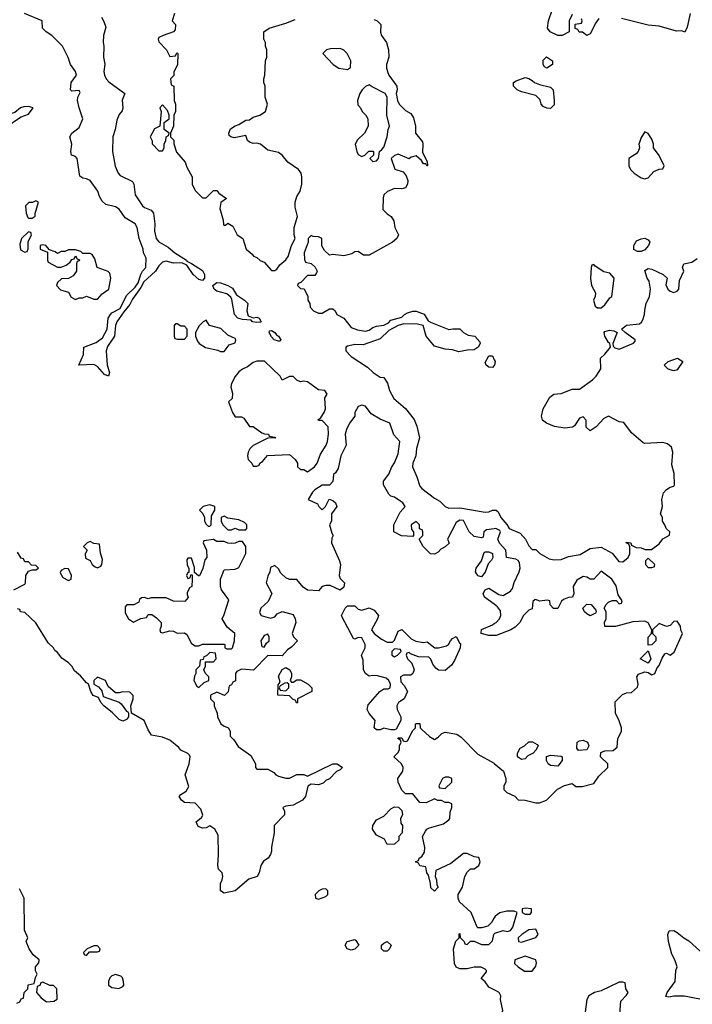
# Model space of a CAD drawing. Header units: inches. Extents: x 2380249 to 2585472, y 382747 to 546448.
# Tile 509 of 626: x 2527381 to 2531093, y 453924 to 459357. Entities that reach past the tile are written whole.
import ezdxf

# ---------------------------------------------------------------- set-up
doc = ezdxf.new("R2010")
doc.units = ezdxf.units.IN
doc.header["$MEASUREMENT"] = 0
doc.layers.add('C5425', color=7, linetype='Continuous')
doc.layers.add('C5435', color=7, linetype='Continuous')

msp = doc.modelspace()

# ---------------------------------------------------------------- linework, layer by layer
at = {"layer": 'C5425', "color": 4}
for points, elevation in [([(2527832, 459370), (2527846, 459346), (2527856, 459316), (2527844, 459270), (2527841.6, 459230), (2527846, 459210), (2527844, 459150), (2527850.7, 459110.7), (2527846.4, 459070), (2527850.3, 459050), (2527859.5, 459030), (2527873.7, 459013.7), (2527962, 458950), (2527947.1, 458912.9), (2527951, 458870), (2527947.1, 458852.9), (2527930, 458834), (2527917.6, 458802.4), (2527908.4, 458750), (2527895.5, 458710), (2527893.7, 458630), (2527908.7, 458548.7), (2527924, 458510), (2527936.7, 458496.7), (2528004, 458464), (2528011, 458450), (2528019.1, 458390), (2528058.8, 458330), (2528070, 458320.7), (2528106, 458306), (2528119.1, 458290), (2528128, 458230), (2528125.5, 458190), (2528134.8, 458150), (2528150, 458131), (2528201, 458101), (2528238, 458070), (2528302, 458030), (2528303.6, 458023.6), (2528330, 458011.3), (2528390, 457972), (2528401, 457950), (2528402, 457930), (2528390, 457918), (2528370, 457924), (2528339, 457950), (2528303.1, 458003.1), (2528275.3, 458015.3), (2528230, 458013.2), (2528190, 458023.7), (2528170, 458018), (2528150, 457999.3), (2528130.3, 457969.7), (2528066, 457910), (2528050, 457879), (2528004.7, 457815.3), (2527990, 457785.2), (2527955.2, 457744.8), (2527917.3, 457690), (2527910.5, 457669.5), (2527903.8, 457610), (2527866, 457554), (2527859.1, 457530), (2527864, 457450), (2527876.3, 457410), (2527870.6, 457389.4), (2527850, 457399.3), (2527810, 457444), (2527790, 457454), (2527708, 457450), (2527734, 457510), (2527735.3, 457550), (2527804.2, 457575.8), (2527838.9, 457601.1), (2527863.6, 457650), (2527869.7, 457710), (2527882, 457730), (2527890, 457739.1), (2527936, 457764), (2527970, 457834), (2528018.4, 457881.6), (2528035.5, 457904.5), (2528050, 457951.3), (2528059.3, 457970), (2528078, 457990), (2528080.2, 458040.2), (2528065.2, 458070), (2528062.7, 458090), (2528040.7, 458150), (2528029.6, 458210), (2528018.4, 458230), (2527962.6, 458262.6), (2527930, 458311.6), (2527910, 458323.6), (2527857.2, 458337.2), (2527836, 458356), (2527821.2, 458381.2), (2527812, 458410), (2527770, 458469), (2527750, 458479), (2527730, 458482), (2527714, 458494), (2527699, 458590), (2527690, 458602), (2527668, 458610), (2527664, 458630), (2527669.3, 458670), (2527659, 458710), (2527668.7, 458730), (2527710, 458762), (2527729, 458810), (2527709.2, 458870), (2527701.2, 458910), (2527702, 458930), (2527715.3, 458955.3), (2527710, 458966), (2527670, 458962), (2527662, 458970), (2527666, 459010), (2527695.1, 459050), (2527689.2, 459070), (2527662, 459110), (2527648.9, 459148.9), (2527618, 459210), (2527558, 459270), (2527528, 459290), (2527508, 459310), (2527506, 459350), (2527408, 459390)], 24), ([(2528236, 459390), (2528222, 459350), (2528241, 459330), (2528238.8, 459301.2), (2528231, 459289), (2528174, 459270), (2528150, 459258), (2528144.7, 459250), (2528150, 459234), (2528192, 459190), (2528210, 459154), (2528242, 459158), (2528246, 459170), (2528250, 459174), (2528254, 459170), (2528252, 459110), (2528232.7, 459067.3), (2528231.6, 459048.4), (2528214, 459030), (2528218, 458998), (2528232, 458990), (2528234, 458910), (2528242, 458890), (2528242, 458850), (2528232, 458830), (2528230.9, 458769.1), (2528214, 458730), (2528214, 458710), (2528231.1, 458691.1), (2528231.6, 458671.6), (2528246.4, 458626.4), (2528294, 458570), (2528303.6, 458543.6), (2528334, 458490), (2528334, 458450), (2528350, 458414), (2528390, 458374), (2528410, 458374), (2528450, 458414), (2528470, 458414), (2528479.6, 458399.6), (2528522, 458370), (2528492, 458348), (2528486, 458314), (2528504.7, 458250), (2528506.4, 458226.4), (2528510, 458222), (2528516.4, 458223.6), (2528530, 458234), (2528556.9, 458216.9), (2528582, 458170), (2528612, 458150), (2528632, 458090), (2528663.6, 458063.6), (2528671.6, 458051.6), (2528690, 458044.7), (2528707.5, 458027.5), (2528730, 458018), (2528770, 457972), (2528790, 457972), (2528800.4, 457979.6), (2528816.4, 458003.6), (2528850, 458032), (2528862, 458050), (2528882, 458110), (2528902, 458150), (2528895.3, 458170), (2528895.3, 458210), (2528914, 458270), (2528902, 458322), (2528901.2, 458350), (2528910, 458382), (2528929.1, 458410.9), (2528939, 458450), (2528939, 458490), (2528934, 458510), (2528919, 458530), (2528861.2, 458570), (2528830, 458609), (2528810, 458624), (2528750, 458636), (2528710, 458669.2), (2528690, 458675.3), (2528670, 458673.2), (2528650, 458681.2), (2528639, 458690), (2528630, 458718), (2528565.6, 458705.6), (2528546, 458710), (2528538, 458718), (2528535.3, 458730), (2528545.2, 458754.8), (2528570, 458771.3), (2528590, 458778), (2528630, 458802), (2528650, 458804.7), (2528670, 458818), (2528706, 458830), (2528738, 458850), (2528748, 458890), (2528735.3, 458930), (2528735.3, 458990), (2528728.7, 459010), (2528728.7, 459030), (2528734, 459050), (2528738, 459130), (2528746, 459150), (2528746, 459190), (2528738, 459210), (2528738, 459230), (2528729.1, 459249.1), (2528729, 459290), (2528758, 459310), (2528850, 459337.1), (2528902, 459358)], 28), ([(2529336.9, 459356.9), (2529354, 459350), (2529374, 459330), (2529372.7, 459287.3), (2529378, 459270), (2529406, 459230), (2529416, 459190), (2529418, 459150), (2529404.7, 459110), (2529404.7, 459090), (2529410.8, 459070), (2529418.8, 459050), (2529462.8, 458990), (2529464.7, 458970), (2529458, 458950), (2529466, 458910), (2529474.8, 458890), (2529510, 458854.8), (2529539.3, 458839.3), (2529555.2, 458815.2), (2529566, 458770), (2529564.7, 458730), (2529603.5, 458683.5), (2529606.8, 458670), (2529604.7, 458624.7), (2529630, 458574), (2529632, 458550), (2529628, 458550), (2529622, 458562), (2529610, 458562), (2529599, 458579), (2529570, 458606), (2529541, 458599), (2529530, 458588.7), (2529470, 458615.3), (2529450, 458608), (2529432, 458590), (2529451.3, 458531.3), (2529497.3, 458517.3), (2529514.4, 458494.4), (2529522.8, 458470), (2529520.7, 458450), (2529510, 458429.3), (2529490, 458422.7), (2529450, 458425.2), (2529410.6, 458409.4), (2529391, 458390), (2529386.4, 458373.6), (2529386, 458310), (2529410, 458284.7), (2529431.3, 458270), (2529446.4, 458246.4), (2529452, 458210), (2529472, 458170), (2529462, 458150), (2529438, 458130), (2529310, 458057.2), (2529278, 458058), (2529250, 458078), (2529230, 458075.3), (2529214.8, 458065.2), (2529170, 458054), (2529110, 458062), (2529090, 458058), (2529063.1, 458083.1), (2529048.4, 458108.4), (2529048, 458150), (2529030, 458159), (2529000.2, 458160.2), (2528990, 458166), (2528974, 458150), (2528974, 458130), (2528952, 458070), (2528952.7, 458032.7), (2528958, 458018), (2528990, 458012), (2529011.1, 457991.1), (2529022, 457970), (2529019.6, 457960.4), (2529010, 457946), (2528970, 457946), (2528932.7, 457907.3), (2528918, 457902), (2528914, 457890), (2528930, 457874), (2528951.6, 457871.6), (2528972, 457830), (2528972, 457810), (2528982, 457790), (2528984.7, 457770), (2529002, 457750), (2529030, 457738), (2529050, 457738), (2529090, 457762), (2529110, 457762), (2529122, 457750), (2529132, 457730), (2529170.6, 457710.6), (2529210, 457658.8), (2529245.8, 457645.8), (2529290, 457637.3), (2529310, 457642.8), (2529330, 457658), (2529350, 457665.5), (2529390, 457670.8), (2529416, 457684), (2529430, 457698), (2529490, 457716), (2529504, 457730), (2529521.1, 457738.9), (2529550, 457748.7), (2529570, 457748.5), (2529612.8, 457732.8), (2529634.8, 457694.8), (2529647.3, 457687.3), (2529750, 457646.8), (2529771.6, 457651.6), (2529810, 457651), (2529830.9, 457630.9), (2529856.9, 457616.9), (2529892, 457610), (2529919.6, 457579.6), (2529922, 457570), (2529912, 457550), (2529890, 457535.3), (2529850, 457534), (2529804.7, 457524.7), (2529770, 457535.3), (2529730, 457538), (2529670, 457555.3), (2529625.2, 457610), (2529608, 457670), (2529576.9, 457676.9), (2529501.4, 457678.6), (2529470, 457669), (2529418, 457642), (2529370, 457595.1), (2529276.7, 457563.3), (2529230, 457563.7), (2529190, 457555.1), (2529181, 457550), (2529181, 457530), (2529210, 457498.8), (2529299.8, 457439.8), (2529332, 457410), (2529370, 457384.7), (2529390, 457382), (2529410.8, 457350.8), (2529422.8, 457310), (2529445.8, 457265.8), (2529510, 457211.3), (2529558.8, 457150), (2529573.2, 457113.2), (2529587.3, 457050), (2529570.8, 456990), (2529568, 456950), (2529550.7, 456910), (2529548.4, 456890), (2529573.7, 456833.7), (2529590, 456782.8), (2529600.7, 456770), (2529670, 456716.3), (2529699.5, 456699.5), (2529730, 456670.8), (2529750, 456662), (2529810, 456664), (2529950, 456638.8), (2529970, 456641), (2529990, 456650.8), (2530000, 456650.8)], 28), ([(2530000, 457448), (2529990, 457438), (2529970, 457439), (2529955.3, 457450), (2529950, 457466), (2529970, 457502), (2529990, 457502), (2530000, 457480.2)], 28), ([(2530000, 456547.7), (2529958, 456542), (2529942, 456530), (2529938, 456502), (2529930, 456498), (2529890, 456505.2), (2529861.2, 456530), (2529830, 456593.2), (2529810, 456596), (2529790, 456582), (2529742, 456490), (2529750.9, 456469.1), (2529730, 456448), (2529704.7, 456435.3), (2529690, 456418), (2529670, 456408), (2529649.1, 456409.1), (2529608, 456450), (2529586, 456490), (2529606, 456510), (2529606, 456530), (2529602, 456542), (2529588, 456548), (2529588, 456570), (2529570, 456588), (2529542, 456570), (2529543.6, 456543.6), (2529554, 456530), (2529554, 456510), (2529550, 456506), (2529488.9, 456508.9), (2529446, 456530), (2529446, 456570), (2529480.2, 456639.8), (2529508, 456670), (2529495.3, 456690), (2529450, 456722), (2529430, 456728), (2529418, 456738), (2529389.4, 456789.4), (2529389, 456810), (2529419, 456850), (2529433.6, 456886.4), (2529450, 456912), (2529470, 456962), (2529479.3, 457030), (2529446.8, 457066.8), (2529424, 457130), (2529370, 457152.3), (2529321.6, 457181.6), (2529290, 457224), (2529270, 457229), (2529250, 457222), (2529231.3, 457190), (2529231, 457169), (2529200.7, 457130), (2529183.9, 457096.1), (2529177.1, 457070), (2529183, 457010), (2529154, 456950), (2529138.8, 456881.2), (2529123.6, 456856.4), (2529112.7, 456847.3), (2529110, 456808), (2529090, 456788), (2529050, 456788), (2529010, 456762), (2528998, 456750), (2528974, 456710), (2529024.7, 456684.7), (2529032, 456670), (2529050, 456652), (2529068, 456670), (2529088.4, 456711.6), (2529110, 456704.7), (2529124.7, 456690), (2529130.8, 456670), (2529102, 456630), (2529102, 456590), (2529091.3, 456570), (2529103.6, 456523.6), (2529111.3, 456510), (2529104.7, 456495.3), (2529102.8, 456470), (2529146, 456370), (2529151, 456350), (2529144.7, 456290), (2529150, 456274), (2529174, 456250), (2529170, 456226), (2529150, 456208.7), (2529094, 456234), (2529070, 456234), (2529051.1, 456228.9), (2529030, 456206), (2528970, 456208.7), (2528945.6, 456225.6), (2528910, 456268.7), (2528870, 456268.7), (2528850, 456278), (2528823.1, 456303.1), (2528810, 456326), (2528790, 456346), (2528765.4, 456334.6), (2528762, 456310), (2528750, 456286), (2528741, 456250), (2528772, 456190), (2528752.7, 456147.3), (2528712, 456110), (2528705.4, 456085.4), (2528714, 456070), (2528766, 456054), (2528790, 456062), (2528802, 456078), (2528830, 456092), (2528890, 456074), (2528902, 456050), (2528904.7, 456030), (2528884.7, 455970), (2528891.6, 455951.6), (2528914, 455930), (2528883.6, 455896.4), (2528859.6, 455880.4), (2528830, 455846), (2528750, 455848), (2528671.6, 455768.4), (2528606, 455774), (2528579.6, 455760.4), (2528572, 455750), (2528571.6, 455708.4), (2528558, 455702), (2528550, 455686), (2528538, 455682), (2528531.6, 455648.4), (2528511.6, 455628.4), (2528470, 455646), (2528434, 455630), (2528434, 455610), (2528454, 455590), (2528454, 455570), (2528471.1, 455531.1), (2528472, 455510), (2528491.1, 455471.1), (2528510, 455458), (2528534, 455450), (2528542, 455430), (2528543.6, 455403.6), (2528563.6, 455383.6), (2528586.8, 455346.8), (2528656.9, 455296.9), (2528682, 455250), (2528682, 455230), (2528690, 455222), (2528750, 455222), (2528783.6, 455203.6), (2528794, 455190), (2528810, 455182), (2528850, 455171.3), (2528870, 455171.3), (2528911.1, 455191.1), (2528950, 455191.3), (2528970, 455182), (2529110, 455251.3), (2529134, 455250), (2529162, 455230), (2529150, 455218), (2529130, 455208.7), (2529090, 455168), (2529070, 455158), (2529056, 455144), (2529030, 455135.3), (2528990, 455138), (2528971.6, 455128.4), (2528958, 455070), (2528942, 455050), (2528890, 455022), (2528850, 455018), (2528834, 455010), (2528842, 454990), (2528842, 454970), (2528784.7, 454910), (2528786, 454870), (2528771.1, 454791.1), (2528771.3, 454768.7), (2528764.7, 454750), (2528752, 454730), (2528727.1, 454712.9), (2528711.3, 454690), (2528702, 454650), (2528692, 454630), (2528646.4, 454613.6), (2528571.3, 454550), (2528510, 454538), (2528488.7, 454550), (2528489, 454590), (2528499, 454610), (2528502, 454630), (2528498, 454650), (2528479, 454670), (2528474, 454690), (2528478, 454750), (2528476.4, 454856.4), (2528458, 454890), (2528430, 454908), (2528410, 454898), (2528390, 454895.3), (2528365.6, 454905.6), (2528355.3, 454930), (2528385.2, 454954.8), (2528392.7, 454967.3), (2528380.1, 455000.1), (2528350, 455034), (2528290, 455037.2), (2528274, 455050), (2528261.2, 455070), (2528270, 455081), (2528300.2, 455099.8), (2528314.8, 455125.2), (2528294, 455190), (2528316, 455250), (2528322, 455290), (2528318, 455298), (2528310, 455308), (2528270, 455326), (2528260.4, 455340.4), (2528210, 455382), (2528170, 455397.2), (2528109, 455409), (2528090, 455438), (2528068, 455490), (2527998, 455530), (2527994, 455570), (2528008, 455610), (2528007.3, 455627.3), (2527990, 455646), (2527950, 455648.7), (2527930, 455642), (2527910, 455642), (2527870, 455678), (2527855.3, 455710), (2527810, 455729), (2527791, 455710), (2527791.3, 455690), (2527815.5, 455675.5), (2527834.4, 455654.4), (2527842, 455622), (2527930, 455591.3), (2527942, 455582), (2527970, 455542), (2527978, 455538), (2527982, 455530), (2527981, 455510), (2527970, 455495.3), (2527950, 455486), (2527930, 455496), (2527893, 455533), (2527845.2, 455570), (2527829.2, 455590), (2527816.5, 455616.5), (2527787.3, 455627.3), (2527773.2, 455650), (2527762, 455690), (2527750, 455697.2), (2527716.6, 455736.6), (2527684.4, 455764.4), (2527670, 455789), (2527650, 455808.7), (2527613.2, 455833.2), (2527590, 455866), (2527575.3, 455875.3), (2527568, 455890), (2527539, 455919), (2527470, 456028), (2527410, 456086), (2527386, 456090), (2527382, 456102), (2527370, 456106)], 28), ([(2527348.7, 456211.3), (2527410, 456242), (2527414, 456250), (2527415.3, 456290), (2527430, 456314), (2527450, 456322), (2527470, 456322), (2527486, 456330), (2527470, 456346), (2527447.3, 456347.3), (2527430, 456366), (2527410, 456366), (2527402, 456382), (2527390, 456386), (2527370, 456418)], 28), ([(2530000, 456131), (2529946, 456170), (2529938, 456190), (2529949.1, 456210.9), (2529970, 456221), (2530000, 456201.2)], 28), ([(2530000, 455959), (2529970, 455959), (2529928, 455970), (2529930, 455992), (2529990, 456018), (2530000, 456024.7)], 28), ([(2530000, 454401.4), (2529985.4, 454374.6), (2529965.4, 454354.6), (2529930, 454346), (2529910, 454346), (2529906, 454350), (2529873.2, 454430), (2529809, 454490), (2529801.2, 454510), (2529801.2, 454530), (2529824, 454570), (2529838, 454630), (2529850, 454654), (2529868.4, 454671.6), (2529890, 454672), (2529915.3, 454690), (2529922, 454710), (2529914, 454734), (2529890, 454738), (2529850, 454755.3), (2529830, 454755.3), (2529759.8, 454700.2), (2529678, 454662), (2529674, 454630), (2529682, 454610), (2529683.6, 454583.6), (2529691.3, 454570), (2529670, 454548.7), (2529650, 454566), (2529648.7, 454590), (2529636.4, 454636.4), (2529628, 454650), (2529622, 454682), (2529590, 454688), (2529582, 454702), (2529566, 454710), (2529582, 454718), (2529586, 454730), (2529600.4, 454739.6), (2529616, 454764), (2529617.2, 454790), (2529604, 454850), (2529620.2, 454879.8), (2529628, 454890), (2529643.2, 454896.8), (2529720.2, 454919.8), (2529750, 454942), (2529755.3, 454950), (2529756.4, 454983.6), (2529766, 455010), (2529766, 455030), (2529750, 455038), (2529730, 455038), (2529708.4, 455048.4), (2529688.9, 455048.9), (2529670, 455058), (2529623.6, 455036.4), (2529590, 455038), (2529550, 455086), (2529510, 455086), (2529490, 455106), (2529468.9, 455148.9), (2529468, 455170), (2529495.3, 455210), (2529498, 455230), (2529488, 455250), (2529446, 455290), (2529470, 455314), (2529478, 455330), (2529478, 455350), (2529486, 455370), (2529482, 455382), (2529468, 455390), (2529470, 455394), (2529490, 455394), (2529498, 455378), (2529510, 455374), (2529522, 455378), (2529550, 455434), (2529566, 455450), (2529566, 455470), (2529570, 455474), (2529590, 455474), (2529592, 455450), (2529599.6, 455439.6), (2529642, 455402), (2529670, 455386), (2529690, 455398), (2529710, 455418), (2529730, 455426), (2529794.4, 455414.4), (2529818, 455398), (2529910, 455304.7), (2529995.9, 455255.9), (2530000, 455252.5)], 28), ([(2527366, 453930), (2527382, 453938), (2527390, 453954), (2527402, 453958), (2527406, 453990), (2527426, 454010), (2527428.9, 454031.1), (2527462, 454038), (2527468.4, 454071.6), (2527478, 454090), (2527468.7, 454108.7), (2527468.9, 454131.1), (2527487.3, 454152.7), (2527488, 454170), (2527456.5, 454196.5), (2527434, 454230), (2527418, 454270), (2527426, 454290), (2527407.3, 454332.7), (2527406, 454510), (2527380.4, 454560.4)], 32), ([(2530000, 454003.5), (2529970, 454018), (2529950, 454048), (2529927.3, 454067.3), (2529956.4, 454103.6), (2529958, 454110), (2529950, 454118), (2529928.4, 454128.4), (2529890, 454128.7), (2529850, 454119), (2529810, 454119), (2529790, 454128.7), (2529781.2, 454150), (2529775.3, 454230), (2529788.4, 454271.6), (2529806, 454290), (2529806, 454310), (2529810, 454314), (2529812.7, 454292.7), (2529834, 454270), (2529838, 454258), (2529850, 454254), (2529868.4, 454271.6), (2529890, 454272), (2529930, 454254), (2529970, 454254), (2529990, 454274), (2529998, 454310), (2530000, 454312)], 28)]:
    msp.add_lwpolyline(points, dxfattribs=dict(at, elevation=elevation))
for points, elevation in [([(2529150, 459198), (2529096.4, 459196.4), (2529074, 459190), (2529054, 459170), (2529112, 459110), (2529142, 459090), (2529190, 459082), (2529207.3, 459092.7), (2529208, 459130), (2529188, 459170), (2529170, 459188)], 28), ([(2529310, 458998), (2529290, 458988.7), (2529271.3, 458970), (2529258, 458950), (2529244.7, 458910), (2529246.4, 458886.4), (2529262, 458870), (2529272, 458850), (2529292, 458830), (2529302, 458810), (2529304.7, 458770), (2529284.7, 458730), (2529245.4, 458694.6), (2529232, 458670), (2529241, 458630), (2529250, 458612), (2529270, 458602), (2529286, 458610), (2529308.4, 458631.6), (2529330, 458632), (2529334, 458630), (2529334, 458610), (2529314, 458590), (2529330, 458574), (2529350, 458578), (2529362, 458590), (2529366, 458630), (2529380.4, 458639.6), (2529390, 458654), (2529409, 458710), (2529414, 458750), (2529422, 458770), (2529408, 458830), (2529409.1, 458929.1), (2529398, 458950), (2529325.6, 458985.6)], 28), ([(2527430, 458877), (2527403.4, 458876.6), (2527386, 458870), (2527354.9, 458845.1), (2527310, 458832), (2527290, 458820.9), (2527281.6, 458810), (2527276, 458776), (2527282, 458742), (2527290, 458734), (2527302, 458738), (2527321.2, 458770), (2527347.5, 458792.5), (2527390, 458821), (2527430, 458836), (2527455.3, 458870)], 28), ([(2528170, 458886), (2528154, 458870), (2528162, 458850), (2528154, 458770), (2528125.4, 458754.6), (2528102, 458710), (2528112, 458688), (2528112, 458672), (2528150, 458634), (2528170, 458634), (2528178, 458650), (2528178, 458670), (2528188.7, 458690), (2528188.9, 458711.1), (2528202, 458718), (2528206, 458730), (2528178, 458750), (2528178, 458790), (2528206, 458810), (2528206, 458830), (2528196.4, 458856.4)], 28), ([(2527470, 458358), (2527452, 458348), (2527432.7, 458347.3), (2527414, 458330), (2527418, 458290), (2527426, 458266), (2527430, 458262), (2527450, 458262), (2527467.3, 458272.7), (2527467.3, 458287.3), (2527486, 458350)], 28), ([(2527430, 458186), (2527392, 458150), (2527382, 458118), (2527386.4, 458086.4), (2527410, 458074), (2527422, 458078), (2527427.3, 458092.7), (2527428.4, 458131.6), (2527446, 458170), (2527442, 458182)], 28), ([(2527510, 458115.3), (2527494, 458110), (2527494, 458090), (2527534, 458074), (2527534, 458030), (2527538, 458018), (2527590, 457992), (2527610, 457992), (2527638, 458002), (2527660.4, 458019.6), (2527670, 458034), (2527682, 458038), (2527690, 458054), (2527698, 458038), (2527712, 458032), (2527710, 458026), (2527698, 458022), (2527694, 458010), (2527694, 457970), (2527676.9, 457943.1), (2527651.1, 457928.9), (2527612.7, 457927.3), (2527590, 457906), (2527584.7, 457890), (2527606, 457866), (2527650, 457854), (2527665.4, 457825.4), (2527690, 457812), (2527710, 457822), (2527730, 457822), (2527750, 457832), (2527790, 457814), (2527810, 457814), (2527836.4, 457843.6), (2527874, 457870), (2527884, 457930), (2527878, 457958), (2527870, 457968), (2527809.2, 457989.2), (2527796.4, 458036.4), (2527782, 458062), (2527770, 458066), (2527730, 458066), (2527718, 458078), (2527690, 458086), (2527650, 458086), (2527630, 458078), (2527610, 458078), (2527590, 458066), (2527576.4, 458076.4), (2527546, 458086), (2527526, 458110)], 28), ([(2528670, 457711), (2528690, 457714.8), (2528702, 457710), (2528714, 457690), (2528710, 457688), (2528690, 457685.2), (2528666, 457690), (2528658, 457698), (2528610, 457702.7), (2528585.2, 457710), (2528566, 457730), (2528552.9, 457812.9), (2528546.6, 457826.6), (2528524.1, 457844.1), (2528470, 457859.3), (2528454, 457870), (2528448, 457890), (2528470, 457906), (2528490, 457904), (2528530.4, 457890.4), (2528554.9, 457874.9), (2528578.5, 457838.5), (2528621, 457810), (2528641, 457790), (2528634.8, 457750), (2528642, 457722)], 24), ([(2528250, 457678), (2528242, 457678), (2528234, 457670), (2528234, 457610), (2528238, 457598), (2528250, 457594), (2528290, 457594), (2528306, 457610), (2528306, 457650), (2528290, 457666), (2528270, 457666)], 28), ([(2528410, 457698), (2528394, 457690), (2528371.6, 457668.4), (2528352, 457630), (2528351.3, 457610), (2528362, 457582), (2528371.3, 457570), (2528407.5, 457547.5), (2528474, 457534), (2528490, 457526.8), (2528510, 457526), (2528538, 457562), (2528570, 457574), (2528574, 457590), (2528570, 457598), (2528530, 457615.3), (2528492.1, 457652.1), (2528429.1, 457669.1)], 28), ([(2528810, 457582), (2528786, 457590), (2528770, 457606), (2528758, 457630), (2528760.4, 457639.6), (2528770, 457642), (2528790, 457631.3), (2528798, 457618), (2528810, 457611.3), (2528822, 457590), (2528818, 457582)], 24), ([(2528690, 457472.7), (2528670, 457465.2), (2528639.3, 457440.7), (2528610, 457429), (2528590, 457413.2), (2528570, 457388), (2528551, 457350), (2528546, 457330), (2528555.9, 457295.9), (2528553.2, 457266.8), (2528532.7, 457247.3), (2528554.8, 457190), (2528570, 457166), (2528604.7, 457164.7), (2528618, 457158), (2528650, 457112), (2528670, 457112), (2528718, 457078), (2528731.6, 457071.6), (2528754, 457070), (2528758, 457058), (2528790, 457054), (2528794, 457050), (2528750, 457048), (2528670, 457008), (2528651.1, 456988.9), (2528642, 456970), (2528638, 456950), (2528642, 456930), (2528662, 456910), (2528670, 456894), (2528690, 456894), (2528702, 456898), (2528706, 456910), (2528720.4, 456919.6), (2528748.4, 456951.6), (2528870, 456958), (2528902, 456930), (2528914, 456910), (2528914, 456890), (2528930, 456874), (2528950, 456874), (2528970, 456862), (2529008, 456890), (2529022, 456910), (2529040.9, 456959.1), (2529072.3, 457010), (2529079.3, 457030), (2529085.2, 457070), (2529084, 457110), (2529050, 457146), (2529030, 457146), (2529028, 457150), (2529042, 457158), (2529062, 457190), (2529068.7, 457210), (2529066, 457270), (2529078, 457290), (2529066, 457310), (2529030, 457315.3), (2528970, 457358), (2528950, 457362), (2528930, 457358), (2528910, 457368), (2528890, 457388), (2528870, 457388), (2528830, 457368), (2528818, 457390), (2528732.5, 457472.5)], 28), ([(2528430, 456679), (2528394, 456670), (2528374, 456650), (2528390, 456634), (2528402, 456610), (2528402, 456590), (2528410, 456574), (2528422, 456562), (2528430, 456562), (2528438, 456570), (2528440.4, 456619.6), (2528458, 456650), (2528458, 456670)], 28), ([(2528510, 456618), (2528494, 456610), (2528494, 456590), (2528502, 456570), (2528530, 456542), (2528550, 456542), (2528570, 456552), (2528590, 456542), (2528630, 456542), (2528635.3, 456550), (2528635.3, 456570), (2528622, 456582), (2528590, 456598), (2528530, 456606)], 28), ([(2527770, 456478), (2527754, 456470), (2527734, 456450), (2527754, 456430), (2527742, 456410), (2527744.7, 456384.7), (2527770, 456372), (2527782, 456350), (2527798, 456338), (2527810, 456332), (2527830, 456342), (2527835.3, 456350), (2527839, 456379), (2527827.3, 456412.7), (2527822, 456462), (2527790, 456466)], 28), ([(2528450, 456488), (2528398, 456482), (2528394, 456470), (2528412, 456430), (2528414, 456390), (2528403.6, 456376.4), (2528392, 456328), (2528372.7, 456287.3), (2528367.3, 456287.3), (2528346, 456306), (2528346, 456334), (2528330, 456386), (2528310, 456386), (2528303.6, 456376.4), (2528306.4, 456346.4), (2528314, 456330), (2528314, 456306), (2528310, 456306), (2528302, 456290), (2528303.6, 456283.6), (2528310, 456274), (2528322, 456278), (2528326, 456294), (2528334, 456294), (2528334, 456270), (2528331.6, 456228.4), (2528318, 456222), (2528305.4, 456194.6), (2528304.7, 456184.7), (2528311.6, 456168.4), (2528292.7, 456147.3), (2528230, 456148), (2528190, 456166), (2528106, 456166), (2528090, 456162), (2528070, 456168), (2528052.7, 456167.3), (2528042, 456158), (2528038, 456142), (2528011.1, 456128.9), (2527972.7, 456127.3), (2527963.6, 456116.4), (2527963.6, 456083.6), (2527982, 456050), (2528010, 456032), (2528050, 456052), (2528082, 456058), (2528090, 456074), (2528110, 456074), (2528136.9, 456056.9), (2528162, 456030), (2528162, 456010), (2528154, 455990), (2528158, 455978), (2528170, 455974), (2528210, 455984.7), (2528230, 455982), (2528250, 455972), (2528290, 455974), (2528303.6, 455963.6), (2528330, 455914), (2528350, 455902), (2528370, 455902), (2528390, 455912), (2528510, 455912), (2528514, 455910), (2528514, 455890), (2528524.7, 455884.7), (2528550, 455884.7), (2528555.3, 455890), (2528566, 455930), (2528568, 455970), (2528525.6, 456005.6), (2528498, 456050), (2528510, 456074), (2528535.3, 456155.3), (2528495.3, 456210), (2528488.7, 456230), (2528488.7, 456270), (2528510, 456322), (2528570, 456324.7), (2528590, 456334), (2528628.4, 456411.6), (2528628.7, 456450), (2528610, 456478), (2528590, 456478), (2528570, 456468), (2528550, 456466), (2528530, 456468), (2528510, 456478), (2528470, 456478)], 28), ([(2529930, 456282), (2529910, 456289), (2529901.5, 456301.5), (2529897.2, 456310), (2529899.3, 456330), (2529929.2, 456370), (2529943.7, 456416.3), (2529950, 456421), (2529970, 456421), (2529990.7, 456410.7), (2529991.3, 456388.7), (2529985.4, 456374.6), (2529966, 456354), (2529950, 456308)], 28), ([(2527630, 456328), (2527610, 456318), (2527604.7, 456304.7), (2527619.6, 456279.6), (2527650, 456262), (2527666, 456270), (2527668, 456290), (2527650, 456326)], 28), ([(2529270, 456098), (2529310, 456111.3), (2529338, 456098), (2529362, 456070), (2529356, 456050), (2529322, 455990), (2529338, 455970), (2529378, 455938), (2529410, 455922), (2529438, 455922), (2529450, 455934), (2529470, 455982), (2529490, 455991.3), (2529541, 455941), (2529566.8, 455926.8), (2529610, 455921), (2529630, 455924.7), (2529671.6, 455891.6), (2529691.6, 455891.6), (2529737.2, 455902.8), (2529748, 455910), (2529758, 455930), (2529770, 455942), (2529790, 455954), (2529810, 455914), (2529814, 455914), (2529812, 455890), (2529779.8, 455820.2), (2529764.7, 455795.3), (2529730, 455766), (2529692, 455768), (2529678, 455778), (2529660.9, 455800.9), (2529650, 455828), (2529639, 455839), (2529582, 455842), (2529538, 455858), (2529530, 455866), (2529518, 455862), (2529514, 455850), (2529522, 455830), (2529545.4, 455805.4), (2529558, 455770), (2529551.6, 455748.4), (2529539.6, 455740.4), (2529499.6, 455740.4), (2529482, 455730), (2529483.6, 455703.6), (2529503.6, 455683.6), (2529522, 455650), (2529502, 455610), (2529472, 455590), (2529462, 455570), (2529464.7, 455550), (2529484.7, 455510), (2529484.7, 455490), (2529458, 455442), (2529450, 455438), (2529430, 455438), (2529390, 455448), (2529370, 455438), (2529350, 455438), (2529338, 455450), (2529342, 455490), (2529309.4, 455529.4), (2529299, 455550), (2529304, 455576), (2529369.3, 455650.7), (2529390, 455664.7), (2529415.3, 455664.7), (2529426, 455670), (2529428, 455690), (2529418, 455710), (2529403.1, 455723.1), (2529356.5, 455736.5), (2529330, 455739), (2529310, 455735.3), (2529289.1, 455749.1), (2529278, 455770), (2529276.4, 455823.6), (2529268, 455850), (2529288, 455890), (2529288, 455910), (2529270, 455946), (2529250, 455948), (2529230, 455938), (2529223.1, 455943.1), (2529160.4, 456060.4), (2529158, 456070), (2529178, 456110), (2529190, 456122), (2529230, 456122), (2529250, 456104.7)], 28), ([(2528750, 455966), (2528730, 455958), (2528712, 455930), (2528718, 455898), (2528730, 455894), (2528743.1, 455916.9), (2528758, 455930), (2528758, 455950)], 28), ([(2528430, 455866), (2528412.7, 455847.3), (2528398, 455842), (2528394, 455826), (2528378, 455822), (2528374, 455790), (2528354, 455770), (2528354, 455750), (2528345.4, 455734.6), (2528342, 455710), (2528359.6, 455679.6), (2528370, 455672), (2528400.2, 455699.8), (2528426, 455710), (2528426, 455730), (2528406, 455750), (2528398, 455770), (2528406, 455790), (2528406, 455814), (2528450, 455814), (2528466, 455830), (2528462, 455862)], 28), ([(2529450, 455886), (2529434, 455870), (2529434, 455850), (2529450, 455842), (2529466, 455850), (2529486, 455870), (2529482, 455882)], 28), ([(2528882, 455702), (2528890, 455702), (2528910, 455714), (2528930, 455714), (2528974, 455690), (2528994, 455670), (2528994, 455650), (2528914, 455610), (2528914, 455590), (2528910, 455586), (2528902, 455602), (2528890, 455606), (2528870, 455626), (2528806, 455630), (2528807.3, 455687.3), (2528818, 455702), (2528810, 455734), (2528829, 455771), (2528850, 455782), (2528872, 455770), (2528882, 455750), (2528882, 455730), (2528874, 455710)], 28), ([(2528858, 455698), (2528843.6, 455696.4), (2528818, 455682), (2528814, 455670), (2528818, 455658), (2528850, 455654), (2528866, 455670), (2528866, 455690)], 28), ([(2529750, 455178), (2529730, 455178), (2529714, 455170), (2529694, 455130), (2529698, 455118), (2529730, 455114), (2529766, 455150), (2529766, 455170)], 28), ([(2529410, 454806), (2529394.6, 454834.6), (2529350, 454858), (2529329, 454890), (2529329.4, 454910.6), (2529350, 454942), (2529390, 454962), (2529430, 455002), (2529450, 455014), (2529471.6, 455011.6), (2529490, 454994), (2529494, 454970), (2529482, 454950), (2529483.6, 454923.6), (2529494, 454910), (2529492, 454870), (2529474, 454850), (2529474, 454830), (2529450, 454808)], 28), ([(2529070, 454562), (2529050, 454559), (2529032, 454550), (2529012, 454530), (2529014, 454510), (2529030, 454504.7), (2529070, 454518), (2529082, 454530), (2529082, 454550)], 32), ([(2529210, 454222), (2529188, 454230), (2529178, 454250), (2529188, 454270), (2529230, 454282), (2529236.9, 454276.9), (2529252, 454250), (2529230, 454228)], 28), ([(2527810, 454246), (2527790, 454246), (2527770, 454238), (2527754, 454230), (2527734, 454210), (2527738, 454198), (2527750, 454194), (2527766, 454214), (2527810, 454214), (2527822, 454218), (2527826, 454230)], 32), ([(2529390, 454218), (2529378, 454230), (2529378, 454250), (2529390, 454262), (2529410, 454271.3), (2529431.3, 454250), (2529422, 454230), (2529410, 454218)], 28), ([(2527910, 454089), (2527890, 454082), (2527878, 454070), (2527871.3, 454050), (2527871.3, 454030), (2527890, 454016), (2527928.9, 454011.1), (2527950, 454022), (2527955.3, 454030), (2527954, 454050), (2527948.7, 454070), (2527938.6, 454078.6)], 32), ([(2527510, 454046), (2527498, 454042), (2527492.7, 454027.3), (2527478, 454022), (2527474, 453990), (2527499.6, 453959.6), (2527530, 453938), (2527570, 453942), (2527587.3, 453952.7), (2527586, 454010), (2527567.3, 454027.3), (2527548.4, 454028.4)], 32)]:
    msp.add_lwpolyline(points, close=True, dxfattribs=dict(at, elevation=elevation))
at = {"layer": 'C5435', "color": 4}
for points, elevation in [([(2530430, 459386), (2530414, 459350), (2530414, 459290), (2530374, 459270), (2530350, 459269.4), (2530308.7, 459290), (2530294, 459310), (2530299, 459350), (2530319, 459410)], 28), ([(2531081, 459390), (2531064.7, 459315.3), (2531051.6, 459288.4), (2531034.6, 459294.6), (2531006, 459294), (2530910, 459321.6), (2530850, 459326.6), (2530702.5, 459362.5)], 28), ([(2530577.3, 459362.7), (2530559.8, 459340.2), (2530530, 459278), (2530510, 459268.7), (2530487.3, 459287.3), (2530468.4, 459288.4), (2530462, 459302), (2530447.3, 459307.3), (2530447.3, 459332.7), (2530482, 459338), (2530486, 459350), (2530482, 459362)], 28), ([(2530000, 456650.8), (2530010.9, 456650.9), (2530021, 456641), (2530036, 456610), (2530070, 456571.3), (2530082, 456550), (2530143.5, 456523.5), (2530172, 456490), (2530190, 456454), (2530210, 456434), (2530230, 456434), (2530251.1, 456411.1), (2530302.8, 456382.8), (2530330, 456376), (2530370, 456378), (2530410, 456394.8), (2530474, 456406), (2530530, 456438.8), (2530590, 456446), (2530650, 456414), (2530687.5, 456367.5), (2530710, 456364.7), (2530738, 456390), (2530748.7, 456410), (2530747.3, 456447.3), (2530742, 456462), (2530728, 456470), (2530730, 456474), (2530754, 456470), (2530758, 456458), (2530783.6, 456443.6), (2530810, 456442), (2530832.7, 456432.7), (2530867.3, 456432.7), (2530910, 456464.7), (2530930, 456492), (2530967.3, 456512.7), (2530968, 456530), (2530949, 456549), (2530942, 456570), (2530928.7, 456590), (2530928, 456610), (2530918, 456630), (2530928.9, 456671.1), (2530924, 456710), (2530933.6, 456746.4), (2530950, 456764.7), (2530970, 456778), (2530990, 456782), (2530995.3, 456790), (2530993.6, 456853.6), (2530980.2, 456900.2), (2530985.2, 456970), (2530978, 456998), (2530956.5, 457016.5), (2530930, 457024), (2530830, 457019), (2530822, 457022), (2530758, 457078), (2530714.6, 457134.6), (2530690, 457138), (2530630, 457168.7), (2530604.5, 457155.5), (2530562, 457110), (2530530, 457088), (2530508, 457108), (2530507.3, 457147.3), (2530490, 457166), (2530470, 457158), (2530443.6, 457116.4), (2530431.6, 457108.4), (2530390, 457102.7), (2530332.9, 457112.9), (2530288, 457130), (2530266.8, 457146.8), (2530261.2, 457170), (2530269.3, 457210), (2530306.3, 457273.7), (2530328, 457290), (2530370, 457294.8), (2530430, 457317.3), (2530470, 457318.8), (2530542, 457370), (2530562, 457390), (2530588, 457430), (2530586, 457490), (2530610, 457511), (2530642, 457550), (2530638, 457570), (2530630, 457575.3), (2530609.4, 457610), (2530606, 457630), (2530610, 457636), (2530636.5, 457643.5), (2530659.9, 457639.9), (2530678, 457630), (2530654, 457570), (2530655.3, 457555.3), (2530666, 457546), (2530690, 457539.5), (2530769, 457571), (2530778, 457582), (2530778, 457590), (2530722, 457630), (2530702, 457650), (2530730, 457671), (2530801.2, 457678.8), (2530812.7, 457687.3), (2530819.5, 457700.5), (2530829.4, 457730), (2530830, 457754), (2530839, 457790), (2530857.2, 457830), (2530862.7, 457870), (2530854.8, 457914.8), (2530844, 457930), (2530830, 457972), (2530850, 457984.7), (2530870, 457981), (2530931.6, 457951.6), (2530954, 457930), (2530947.1, 457892.9), (2530958, 457870), (2530970, 457858), (2530990, 457851.3), (2531010, 457858), (2531019, 457870), (2531022, 457918), (2531046, 457970), (2531038, 457990), (2531046, 458010), (2531090, 458018), (2531120.4, 458039.6)], 28), ([(2530000, 457480.2), (2530004.7, 457470), (2530002, 457450), (2530000, 457448)], 28), ([(2530000, 456201.2), (2530024.9, 456184.9), (2530050, 456178.8), (2530090, 456202.8), (2530101.5, 456218.5), (2530110, 456251.3), (2530137.2, 456310), (2530142.7, 456330), (2530139.5, 456359.5), (2530132.5, 456372.5), (2530119.5, 456379.5), (2530068, 456390), (2530064, 456430), (2530029.2, 456469.2), (2530019, 456490), (2530035.3, 456530), (2530030, 456538), (2530008.9, 456548.9), (2530000, 456547.7)], 28), ([(2530000, 455252.5), (2530051, 455211), (2530064.7, 455170), (2530064.7, 455150), (2530052, 455130), (2530052, 455110), (2530070, 455092), (2530112.7, 455072.7), (2530132, 455052), (2530170, 455051), (2530230, 455034.8), (2530250, 455034.8), (2530288, 455050), (2530348.9, 455111.1), (2530388.4, 455131.6), (2530430, 455142), (2530450, 455126), (2530485.4, 455125.4), (2530550, 455142), (2530576.4, 455183.6), (2530626, 455230), (2530626, 455250), (2530586, 455290), (2530587.3, 455312.7), (2530610, 455322), (2530656.4, 455323.6), (2530678, 455342), (2530682, 455390), (2530702, 455430), (2530702, 455450), (2530689, 455489), (2530668.7, 455530), (2530667.3, 455592.7), (2530707.3, 455632.7), (2530730, 455642), (2530756.4, 455643.6), (2530790, 455674), (2530794, 455690), (2530786, 455730), (2530795.3, 455744.7), (2530830, 455758), (2530850, 455754), (2530870, 455742), (2530886, 455750), (2530899, 455781), (2530910, 455794), (2530925.6, 455834.4), (2530942, 455858), (2530950, 455862), (2530970, 455851.3), (2530992.7, 455867.3), (2531038, 455970), (2531028.9, 455988.9), (2531028, 456010), (2531010, 456038), (2530990, 456035.3), (2530970, 456014), (2530950, 456008), (2530910, 456026), (2530874, 455990), (2530874, 455970), (2530891.6, 455951.6), (2530891.3, 455928.7), (2530870, 455908), (2530850, 455906), (2530848.7, 455950), (2530868, 455970), (2530868.7, 455990), (2530850, 456028), (2530830, 456038), (2530765.4, 456034.6), (2530668.4, 456008.4), (2530610, 456008), (2530608, 456030), (2530618, 456050), (2530618, 456090), (2530606, 456110), (2530618, 456130), (2530630, 456142), (2530650, 456152), (2530672, 456152), (2530690, 456134), (2530702, 456138), (2530706, 456150), (2530684, 456184), (2530672.9, 456232.9), (2530648.7, 456270), (2530590, 456314), (2530550, 456269), (2530530, 456269.2), (2530510, 456281.2), (2530490, 456283.7), (2530455.6, 456264.4), (2530435.5, 456230), (2530438.8, 456190), (2530432, 456170), (2530410, 456168.7), (2530382, 456158), (2530371.1, 456148.9), (2530350, 456108), (2530327.3, 456107.3), (2530308.4, 456128.4), (2530306, 456150), (2530294.6, 456154.6), (2530250, 456148), (2530230, 456158), (2530223.6, 456156.4), (2530212.7, 456147.3), (2530210, 456106), (2530190, 456098), (2530162, 456070), (2530142, 456030), (2530115.3, 456004.7), (2530090.7, 455989.3), (2530010, 455959), (2530000, 455959)], 28), ([(2530000, 456024.7), (2530010, 456031.3), (2530028.7, 456050), (2530037.2, 456070), (2530034.5, 456094.5), (2530018, 456118), (2530000, 456131)], 28), ([(2530000, 454312), (2530004, 454316), (2530049.1, 454330.9), (2530074, 454326), (2530090, 454332), (2530102, 454350), (2530126, 454430), (2530110, 454438), (2530070, 454438), (2530030, 454428.7), (2530004.7, 454410), (2530000, 454401.4)], 28), ([(2531190, 453942), (2531050, 453969.4), (2530990.6, 453969.4), (2530964, 453964), (2530947.3, 453967.3), (2530954, 453990), (2530998, 454050), (2531002, 454110), (2531008.7, 454130), (2530997.2, 454170), (2530980.7, 454200.7), (2530961.2, 454270), (2530958, 454310), (2530966, 454330), (2530990, 454332), (2531010, 454321), (2531046.8, 454290), (2531074.2, 454274.2), (2531136.3, 454216.3)], 24), ([(2530000, 453804.1), (2530022, 453830), (2530048, 453890), (2530034, 453950), (2530037.2, 453970), (2530028, 453990), (2530000, 454003.5)], 28)]:
    msp.add_lwpolyline(points, dxfattribs=dict(at, elevation=elevation))
for points, elevation in [([(2530290, 459089), (2530276.4, 459096.4), (2530269, 459109), (2530270, 459134), (2530289, 459151), (2530322, 459130), (2530322, 459110)], 28), ([(2530310, 458866), (2530290, 458868), (2530270, 458878), (2530258, 458890), (2530253.6, 458913.6), (2530230, 458939), (2530150, 458959), (2530126, 458970), (2530106, 458990), (2530106, 459010), (2530120.4, 459019.6), (2530170, 459038), (2530190, 459032), (2530210, 459022), (2530222, 459010), (2530250, 458998.8), (2530310, 458984.7), (2530324.7, 458970), (2530331.3, 458910), (2530330, 458886)], 28), ([(2530830, 458738), (2530810, 458706), (2530801, 458679), (2530798, 458670), (2530802, 458650), (2530794, 458630), (2530783.6, 458616.4), (2530742, 458590), (2530742, 458550), (2530752, 458530), (2530772, 458510), (2530810, 458484.7), (2530830, 458478), (2530850, 458484.7), (2530880.2, 458519.8), (2530910, 458532), (2530930, 458534), (2530938, 458550), (2530910, 458608), (2530878, 458650), (2530878, 458670), (2530870, 458698), (2530850, 458728)], 32), ([(2530790, 458076.9), (2530770, 458089.3), (2530769.6, 458110.4), (2530784.2, 458135.8), (2530810, 458147.7), (2530830, 458150.7), (2530850, 458142), (2530858, 458130), (2530851.3, 458110), (2530830, 458087), (2530810, 458078)], 28), ([(2530550, 458006), (2530538, 458002), (2530534, 457990), (2530531.1, 457928.9), (2530536, 457890), (2530558, 457850), (2530556, 457830), (2530546.8, 457810), (2530556, 457776), (2530570, 457766), (2530590, 457766.8), (2530610, 457782.8), (2530638, 457822), (2530648.7, 457830), (2530662, 457930), (2530638, 457958), (2530604.7, 457964.7), (2530556.4, 457996.4)], 32), ([(2530990, 457419), (2530970, 457425.2), (2530958, 457430), (2530938, 457450), (2530959, 457470), (2531012, 457490), (2531041, 457470), (2531010, 457424)], 24), ([(2530850, 456386), (2530834, 456370), (2530834, 456350), (2530850, 456334), (2530870, 456334), (2530882, 456338), (2530886, 456350)], 28), ([(2530530, 456068), (2530510, 456078), (2530498, 456090), (2530488.9, 456108.9), (2530510, 456132), (2530534, 456130), (2530559.6, 456099.6), (2530562, 456090), (2530558, 456082)], 28), ([(2530850, 455806), (2530806, 455830), (2530850, 455874), (2530864.7, 455830)], 28), ([(2530150, 455275.3), (2530128, 455290), (2530128, 455310), (2530143.1, 455336.9), (2530166, 455350), (2530190, 455372), (2530211.6, 455371.6), (2530236.9, 455356.9), (2530242, 455350), (2530230, 455326), (2530214, 455310), (2530185.4, 455294.6), (2530170, 455278)], 28), ([(2530464, 455324), (2530456.4, 455336.4), (2530458, 455370), (2530470, 455378), (2530490, 455381), (2530514, 455370), (2530522, 455350), (2530510, 455328.7)], 28), ([(2530350, 455238), (2530310, 455242), (2530298, 455250), (2530288, 455270), (2530288.9, 455291.1), (2530310, 455298), (2530370, 455294), (2530374, 455290), (2530374, 455270)], 28), ([(2530170, 454455.3), (2530154, 454450), (2530154, 454430), (2530170, 454422), (2530190, 454422), (2530198, 454422), (2530206, 454430), (2530206, 454450)], 28), ([(2530230, 454338), (2530190, 454335.3), (2530152, 454310), (2530132, 454290), (2530134, 454270), (2530150, 454266), (2530230, 454292), (2530242, 454310)], 28), ([(2530170, 454189), (2530114, 454170), (2530112, 454150), (2530132, 454130), (2530166.4, 454106.4), (2530210, 454106), (2530230, 454134), (2530233.2, 454153.2), (2530228.7, 454168.7)], 28), ([(2530710, 454046), (2530690, 454046), (2530590, 453998), (2530554, 453990), (2530522, 453970), (2530511.3, 453950), (2530502, 453882), (2530506.4, 453866.4), (2530542, 453810), (2530566.4, 453786.4), (2530591.6, 453771.6), (2530630, 453776), (2530650, 453786), (2530677.2, 453830), (2530693.2, 453870), (2530698, 453942), (2530730, 453974), (2530738, 453990), (2530726, 454010), (2530722, 454042)], 28)]:
    msp.add_lwpolyline(points, close=True, dxfattribs=dict(at, elevation=elevation))

doc.saveas('drawing.dxf')
